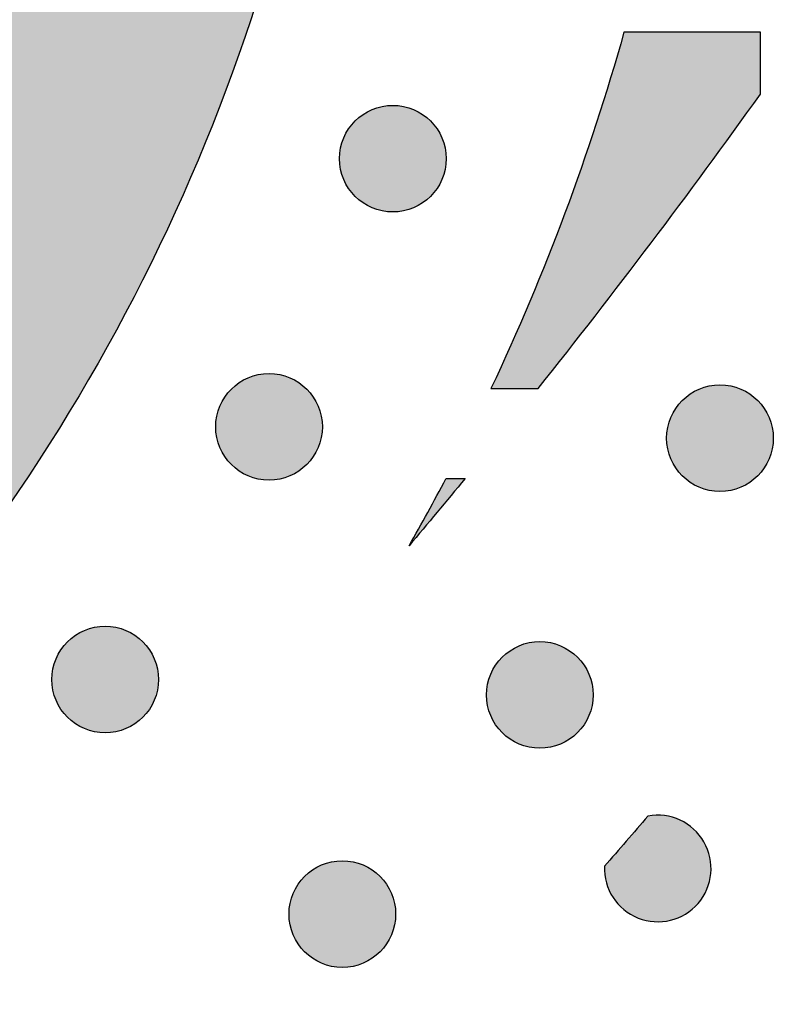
# Model space of a CAD drawing. Header units: millimetres. Extents: x -3873 to -97, y 912 to 4165.
# Tile 459 of 656: x -1486 to -1461, y 2739 to 2772. Entities that reach past the tile are written whole.
import ezdxf

# ---------------------------------------------------------------- set-up
doc = ezdxf.new("R2010")
doc.units = ezdxf.units.MM
doc.layers.add('pattern', color=7, linetype='Continuous', true_color=0x000000)

msp = doc.modelspace()

# ---------------------------------------------------------------- hatches: boundary and pattern name
at = {"layer": 'pattern'}
for points in [[(-1582.065, 2736.226), (-1587.821, 2751.251), (-1573.594, 2745.686), (-1571.085, 2744.751), (-1568.538, 2743.896), (-1565.957, 2743.121), (-1563.344, 2742.429), (-1560.705, 2741.821), (-1558.043, 2741.299), (-1555.362, 2740.865), (-1552.667, 2740.519), (-1549.962, 2740.262), (-1547.251, 2740.093), (-1544.539, 2740.014), (-1541.831, 2740.024), (-1539.13, 2740.123), (-1536.441, 2740.309), (-1533.768, 2740.581), (-1531.116, 2740.939), (-1530.121, 2741.099), (-1529.128, 2741.28), (-1528.135, 2741.48), (-1527.144, 2741.701), (-1526.155, 2741.941), (-1525.169, 2742.202), (-1524.186, 2742.483), (-1523.207, 2742.783), (-1522.233, 2743.104), (-1521.264, 2743.445), (-1520.301, 2743.805), (-1519.345, 2744.184), (-1518.395, 2744.583), (-1517.453, 2745.002), (-1516.52, 2745.439), (-1515.595, 2745.895), (-1514.679, 2746.369), (-1513.773, 2746.861), (-1512.878, 2747.371), (-1511.993, 2747.899), (-1511.12, 2748.444), (-1510.259, 2749.006), (-1509.41, 2749.584), (-1508.574, 2750.178), (-1507.751, 2750.787), (-1506.942, 2751.412), (-1506.147, 2752.051), (-1505.367, 2752.704), (-1504.602, 2753.371), (-1503.851, 2754.052), (-1503.116, 2754.745), (-1502.398, 2755.45), (-1501.692, 2756.169), (-1501, 2756.904), (-1500.319, 2757.654), (-1499.653, 2758.42), (-1498.999, 2759.2), (-1498.36, 2759.995), (-1497.736, 2760.804), (-1497.126, 2761.627), (-1496.533, 2762.463), (-1495.955, 2763.312), (-1495.393, 2764.173), (-1494.849, 2765.046), (-1494.321, 2765.931), (-1493.811, 2766.827), (-1493.319, 2767.732), (-1492.845, 2768.648), (-1492.389, 2769.573), (-1491.952, 2770.507), (-1491.534, 2771.449), (-1491.135, 2772.399), (-1490.755, 2773.356), (-1490.395, 2774.319), (-1490.055, 2775.287), (-1489.735, 2776.262), (-1489.434, 2777.24), (-1489.154, 2778.223), (-1488.893, 2779.209), (-1488.653, 2780.198), (-1488.432, 2781.189), (-1488.232, 2782.182), (-1488.052, 2783.176), (-1487.891, 2784.17), (-1487.534, 2786.823), (-1487.262, 2789.496), (-1487.076, 2792.185), (-1486.979, 2794.886), (-1486.969, 2797.594), (-1487.049, 2800.306), (-1487.217, 2803.016), (-1487.475, 2805.721), (-1487.822, 2808.416), (-1488.256, 2811.097), (-1488.778, 2813.759), (-1489.386, 2816.399), (-1490.079, 2819.011), (-1490.854, 2821.592), (-1491.71, 2824.139), (-1492.645, 2826.647), (-1498.212, 2840.874), (-1483.187, 2835.121), (-1482.522, 2833.594), (-1481.881, 2832.052), (-1481.267, 2830.496), (-1480.679, 2828.926), (-1480.119, 2827.343), (-1479.585, 2825.747), (-1479.079, 2824.139), (-1478.601, 2822.52), (-1478.151, 2820.891), (-1477.731, 2819.253), (-1477.339, 2817.605), (-1476.976, 2815.95), (-1476.643, 2814.287), (-1476.34, 2812.617), (-1476.066, 2810.942), (-1475.823, 2809.262), (-1475.609, 2807.578), (-1475.426, 2805.89), (-1475.274, 2804.201), (-1475.151, 2802.509), (-1475.059, 2800.817), (-1474.998, 2799.124), (-1474.967, 2797.433), (-1474.966, 2795.743), (-1474.995, 2794.055), (-1475.054, 2792.371), (-1475.142, 2790.691), (-1475.261, 2789.015), (-1475.409, 2787.345), (-1475.586, 2785.681), (-1475.792, 2784.025), (-1476.026, 2782.376), (-1476.224, 2781.15), (-1476.446, 2779.925), (-1476.693, 2778.701), (-1476.965, 2777.479), (-1477.261, 2776.259), (-1477.582, 2775.043), (-1477.928, 2773.832), (-1478.299, 2772.625), (-1478.694, 2771.424), (-1479.114, 2770.229), (-1479.558, 2769.042), (-1480.025, 2767.863), (-1480.517, 2766.692), (-1481.033, 2765.53), (-1481.571, 2764.379), (-1482.133, 2763.238), (-1482.718, 2762.109), (-1483.325, 2760.992), (-1483.954, 2759.888), (-1484.604, 2758.797), (-1485.276, 2757.721), (-1485.968, 2756.659), (-1486.68, 2755.612), (-1487.413, 2754.581), (-1488.164, 2753.567), (-1488.934, 2752.569), (-1489.722, 2751.589), (-1490.527, 2750.627), (-1491.349, 2749.683), (-1492.188, 2748.758), (-1493.042, 2747.852), (-1493.912, 2746.965), (-1494.798, 2746.096), (-1495.704, 2745.241), (-1496.629, 2744.403), (-1497.573, 2743.58), (-1498.535, 2742.775), (-1499.515, 2741.986), (-1500.512, 2741.216), (-1501.527, 2740.465), (-1502.557, 2739.733), (-1503.604, 2739.02), (-1504.666, 2738.328), (-1505.742, 2737.656), (-1506.833, 2737.005), (-1507.937, 2736.376), (-1509.054, 2735.769), (-1510.183, 2735.184), (-1511.323, 2734.622), (-1512.475, 2734.083), (-1513.636, 2733.568), (-1514.807, 2733.076), (-1515.986, 2732.607), (-1517.173, 2732.163), (-1518.368, 2731.744), (-1519.569, 2731.348), (-1520.776, 2730.978), (-1521.987, 2730.631), (-1523.203, 2730.31), (-1524.422, 2730.013), (-1525.644, 2729.742), (-1526.868, 2729.494), (-1528.094, 2729.272), (-1529.319, 2729.074), (-1530.968, 2728.839), (-1532.625, 2728.633), (-1534.288, 2728.456), (-1535.958, 2728.308), (-1537.634, 2728.189), (-1539.314, 2728.1), (-1540.999, 2728.04), (-1542.686, 2728.011), (-1544.376, 2728.012), (-1546.068, 2728.043), (-1547.76, 2728.104), (-1549.452, 2728.196), (-1551.144, 2728.318), (-1552.834, 2728.47), (-1554.521, 2728.653), (-1556.206, 2728.866), (-1557.886, 2729.109), (-1559.561, 2729.382), (-1561.23, 2729.686), (-1562.893, 2730.018), (-1564.549, 2730.381), (-1566.196, 2730.772), (-1567.835, 2731.193), (-1569.464, 2731.642), (-1571.083, 2732.12), (-1572.691, 2732.626), (-1574.287, 2733.159), (-1575.87, 2733.72), (-1577.44, 2734.307), (-1578.997, 2734.921), (-1580.539, 2735.561)], [(-1466.117, 2771.484), (-1466.56, 2769.965), (-1467.035, 2768.455), (-1467.542, 2766.954), (-1468.081, 2765.464), (-1468.65, 2763.986), (-1469.251, 2762.52), (-1469.881, 2761.068), (-1470.542, 2759.63), (-1468.975, 2759.63), (-1465.212, 2764.479), (-1461.576, 2769.423), (-1461.576, 2771.484)], [(-1475.063, 2766.024), (-1475.035, 2765.996), (-1475.006, 2765.969), (-1474.976, 2765.942), (-1474.945, 2765.916), (-1474.914, 2765.89), (-1474.881, 2765.865), (-1474.848, 2765.841), (-1474.814, 2765.816), (-1474.779, 2765.793), (-1474.743, 2765.77), (-1474.707, 2765.748), (-1474.669, 2765.727), (-1474.631, 2765.707), (-1474.593, 2765.687), (-1474.553, 2765.668), (-1474.513, 2765.65), (-1474.472, 2765.633), (-1474.431, 2765.617), (-1474.389, 2765.602), (-1474.347, 2765.588), (-1474.304, 2765.575), (-1474.26, 2765.563), (-1474.216, 2765.552), (-1474.172, 2765.542), (-1474.127, 2765.533), (-1474.082, 2765.525), (-1474.037, 2765.519), (-1473.992, 2765.514), (-1473.946, 2765.51), (-1473.9, 2765.507), (-1473.854, 2765.505), (-1473.808, 2765.504), (-1473.762, 2765.505), (-1473.717, 2765.507), (-1473.671, 2765.51), (-1473.625, 2765.514), (-1473.58, 2765.519), (-1473.534, 2765.526), (-1473.489, 2765.533), (-1473.445, 2765.542), (-1473.4, 2765.552), (-1473.357, 2765.563), (-1473.313, 2765.575), (-1473.27, 2765.588), (-1473.228, 2765.602), (-1473.186, 2765.617), (-1473.144, 2765.633), (-1473.104, 2765.65), (-1473.064, 2765.668), (-1473.024, 2765.687), (-1472.985, 2765.707), (-1472.947, 2765.727), (-1472.91, 2765.748), (-1472.874, 2765.77), (-1472.838, 2765.793), (-1472.803, 2765.817), (-1472.769, 2765.841), (-1472.736, 2765.865), (-1472.703, 2765.891), (-1472.672, 2765.916), (-1472.641, 2765.943), (-1472.611, 2765.969), (-1472.582, 2765.996), (-1472.554, 2766.024), (-1472.526, 2766.052), (-1472.499, 2766.081), (-1472.472, 2766.111), (-1472.446, 2766.142), (-1472.42, 2766.173), (-1472.395, 2766.206), (-1472.37, 2766.239), (-1472.346, 2766.273), (-1472.323, 2766.308), (-1472.3, 2766.344), (-1472.278, 2766.38), (-1472.257, 2766.418), (-1472.236, 2766.456), (-1472.217, 2766.494), (-1472.198, 2766.534), (-1472.18, 2766.574), (-1472.163, 2766.615), (-1472.147, 2766.656), (-1472.132, 2766.698), (-1472.118, 2766.74), (-1472.105, 2766.783), (-1472.093, 2766.827), (-1472.082, 2766.871), (-1472.072, 2766.915), (-1472.063, 2766.96), (-1472.055, 2767.005), (-1472.049, 2767.05), (-1472.044, 2767.095), (-1472.039, 2767.141), (-1472.037, 2767.187), (-1472.035, 2767.233), (-1472.034, 2767.279), (-1472.035, 2767.325), (-1472.037, 2767.37), (-1472.04, 2767.416), (-1472.044, 2767.462), (-1472.049, 2767.507), (-1472.055, 2767.553), (-1472.063, 2767.598), (-1472.072, 2767.642), (-1472.082, 2767.687), (-1472.093, 2767.73), (-1472.105, 2767.774), (-1472.118, 2767.817), (-1472.132, 2767.859), (-1472.147, 2767.901), (-1472.163, 2767.943), (-1472.18, 2767.983), (-1472.198, 2768.023), (-1472.217, 2768.063), (-1472.237, 2768.102), (-1472.257, 2768.14), (-1472.278, 2768.177), (-1472.3, 2768.213), (-1472.323, 2768.249), (-1472.347, 2768.284), (-1472.371, 2768.318), (-1472.395, 2768.351), (-1472.421, 2768.384), (-1472.446, 2768.415), (-1472.473, 2768.446), (-1472.499, 2768.476), (-1472.526, 2768.505), (-1472.554, 2768.533), (-1472.582, 2768.561), (-1472.611, 2768.588), (-1472.641, 2768.615), (-1472.672, 2768.641), (-1472.703, 2768.667), (-1472.736, 2768.692), (-1472.769, 2768.717), (-1472.803, 2768.741), (-1472.838, 2768.764), (-1472.874, 2768.787), (-1472.91, 2768.809), (-1472.948, 2768.83), (-1472.986, 2768.85), (-1473.024, 2768.87), (-1473.064, 2768.889), (-1473.104, 2768.907), (-1473.145, 2768.924), (-1473.186, 2768.94), (-1473.228, 2768.955), (-1473.27, 2768.969), (-1473.313, 2768.982), (-1473.357, 2768.994), (-1473.401, 2769.005), (-1473.445, 2769.015), (-1473.49, 2769.024), (-1473.535, 2769.032), (-1473.58, 2769.038), (-1473.625, 2769.043), (-1473.671, 2769.047), (-1473.717, 2769.05), (-1473.763, 2769.052), (-1473.809, 2769.053), (-1473.855, 2769.052), (-1473.9, 2769.05), (-1473.946, 2769.047), (-1473.992, 2769.043), (-1474.037, 2769.038), (-1474.083, 2769.032), (-1474.128, 2769.024), (-1474.172, 2769.015), (-1474.216, 2769.005), (-1474.26, 2768.994), (-1474.304, 2768.982), (-1474.347, 2768.969), (-1474.389, 2768.955), (-1474.431, 2768.94), (-1474.473, 2768.924), (-1474.513, 2768.907), (-1474.553, 2768.889), (-1474.593, 2768.87), (-1474.632, 2768.85), (-1474.67, 2768.83), (-1474.707, 2768.809), (-1474.743, 2768.787), (-1474.779, 2768.764), (-1474.814, 2768.74), (-1474.848, 2768.716), (-1474.881, 2768.692), (-1474.914, 2768.666), (-1474.945, 2768.641), (-1474.976, 2768.614), (-1475.006, 2768.588), (-1475.035, 2768.561), (-1475.063, 2768.533), (-1475.091, 2768.505), (-1475.118, 2768.476), (-1475.145, 2768.446), (-1475.171, 2768.415), (-1475.197, 2768.384), (-1475.222, 2768.351), (-1475.246, 2768.318), (-1475.271, 2768.284), (-1475.294, 2768.249), (-1475.317, 2768.213), (-1475.339, 2768.177), (-1475.36, 2768.139), (-1475.38, 2768.101), (-1475.4, 2768.063), (-1475.419, 2768.023), (-1475.437, 2767.983), (-1475.454, 2767.942), (-1475.47, 2767.901), (-1475.485, 2767.859), (-1475.499, 2767.817), (-1475.512, 2767.774), (-1475.524, 2767.73), (-1475.535, 2767.686), (-1475.545, 2767.642), (-1475.554, 2767.597), (-1475.562, 2767.552), (-1475.568, 2767.507), (-1475.573, 2767.462), (-1475.577, 2767.416), (-1475.58, 2767.37), (-1475.582, 2767.324), (-1475.583, 2767.278), (-1475.582, 2767.232), (-1475.58, 2767.187), (-1475.577, 2767.141), (-1475.573, 2767.095), (-1475.568, 2767.05), (-1475.561, 2767.004), (-1475.554, 2766.959), (-1475.545, 2766.915), (-1475.535, 2766.87), (-1475.524, 2766.827), (-1475.512, 2766.783), (-1475.499, 2766.74), (-1475.485, 2766.698), (-1475.47, 2766.656), (-1475.454, 2766.614), (-1475.437, 2766.574), (-1475.419, 2766.534), (-1475.4, 2766.494), (-1475.38, 2766.455), (-1475.36, 2766.417), (-1475.339, 2766.38), (-1475.316, 2766.344), (-1475.294, 2766.308), (-1475.27, 2766.273), (-1475.246, 2766.239), (-1475.222, 2766.206), (-1475.196, 2766.173), (-1475.171, 2766.142), (-1475.144, 2766.111), (-1475.118, 2766.081), (-1475.091, 2766.052)], [(-1479.181, 2757.1), (-1479.153, 2757.073), (-1479.124, 2757.046), (-1479.094, 2757.019), (-1479.063, 2756.993), (-1479.032, 2756.967), (-1478.999, 2756.942), (-1478.966, 2756.917), (-1478.932, 2756.893), (-1478.897, 2756.87), (-1478.861, 2756.847), (-1478.825, 2756.825), (-1478.787, 2756.804), (-1478.749, 2756.783), (-1478.711, 2756.764), (-1478.671, 2756.745), (-1478.631, 2756.727), (-1478.59, 2756.71), (-1478.549, 2756.694), (-1478.507, 2756.679), (-1478.465, 2756.664), (-1478.422, 2756.651), (-1478.378, 2756.639), (-1478.334, 2756.628), (-1478.29, 2756.618), (-1478.245, 2756.61), (-1478.2, 2756.602), (-1478.155, 2756.596), (-1478.11, 2756.59), (-1478.064, 2756.586), (-1478.018, 2756.583), (-1477.972, 2756.581), (-1477.926, 2756.581), (-1477.881, 2756.581), (-1477.835, 2756.583), (-1477.789, 2756.586), (-1477.743, 2756.59), (-1477.698, 2756.596), (-1477.653, 2756.602), (-1477.608, 2756.61), (-1477.563, 2756.619), (-1477.519, 2756.628), (-1477.475, 2756.639), (-1477.431, 2756.651), (-1477.388, 2756.665), (-1477.346, 2756.679), (-1477.304, 2756.694), (-1477.263, 2756.71), (-1477.222, 2756.727), (-1477.182, 2756.745), (-1477.142, 2756.764), (-1477.104, 2756.783), (-1477.066, 2756.804), (-1477.028, 2756.825), (-1476.992, 2756.847), (-1476.956, 2756.87), (-1476.921, 2756.893), (-1476.887, 2756.917), (-1476.854, 2756.942), (-1476.821, 2756.967), (-1476.79, 2756.993), (-1476.759, 2757.019), (-1476.729, 2757.046), (-1476.7, 2757.073), (-1476.672, 2757.101), (-1476.644, 2757.129), (-1476.617, 2757.158), (-1476.591, 2757.188), (-1476.564, 2757.218), (-1476.539, 2757.25), (-1476.513, 2757.283), (-1476.489, 2757.316), (-1476.465, 2757.35), (-1476.441, 2757.385), (-1476.418, 2757.421), (-1476.396, 2757.457), (-1476.375, 2757.494), (-1476.355, 2757.532), (-1476.335, 2757.571), (-1476.316, 2757.611), (-1476.298, 2757.651), (-1476.281, 2757.691), (-1476.265, 2757.733), (-1476.25, 2757.775), (-1476.236, 2757.817), (-1476.223, 2757.86), (-1476.211, 2757.904), (-1476.2, 2757.947), (-1476.19, 2757.992), (-1476.181, 2758.036), (-1476.174, 2758.081), (-1476.167, 2758.127), (-1476.162, 2758.172), (-1476.158, 2758.218), (-1476.155, 2758.264), (-1476.153, 2758.309), (-1476.152, 2758.355), (-1476.153, 2758.401), (-1476.155, 2758.447), (-1476.158, 2758.493), (-1476.162, 2758.539), (-1476.167, 2758.584), (-1476.174, 2758.629), (-1476.181, 2758.674), (-1476.19, 2758.719), (-1476.2, 2758.763), (-1476.211, 2758.807), (-1476.223, 2758.851), (-1476.236, 2758.894), (-1476.25, 2758.936), (-1476.265, 2758.978), (-1476.281, 2759.019), (-1476.298, 2759.06), (-1476.316, 2759.1), (-1476.335, 2759.14), (-1476.355, 2759.178), (-1476.375, 2759.216), (-1476.397, 2759.254), (-1476.419, 2759.29), (-1476.441, 2759.326), (-1476.465, 2759.361), (-1476.489, 2759.395), (-1476.513, 2759.428), (-1476.539, 2759.461), (-1476.564, 2759.492), (-1476.591, 2759.523), (-1476.617, 2759.553), (-1476.645, 2759.582), (-1476.672, 2759.61), (-1476.7, 2759.637), (-1476.729, 2759.665), (-1476.759, 2759.691), (-1476.79, 2759.718), (-1476.822, 2759.743), (-1476.854, 2759.769), (-1476.887, 2759.793), (-1476.921, 2759.817), (-1476.956, 2759.841), (-1476.992, 2759.863), (-1477.029, 2759.885), (-1477.066, 2759.907), (-1477.104, 2759.927), (-1477.143, 2759.947), (-1477.182, 2759.966), (-1477.222, 2759.984), (-1477.263, 2760.001), (-1477.304, 2760.017), (-1477.346, 2760.032), (-1477.389, 2760.046), (-1477.432, 2760.059), (-1477.475, 2760.071), (-1477.519, 2760.082), (-1477.563, 2760.092), (-1477.608, 2760.101), (-1477.653, 2760.108), (-1477.698, 2760.115), (-1477.744, 2760.12), (-1477.789, 2760.124), (-1477.835, 2760.127), (-1477.881, 2760.129), (-1477.927, 2760.129), (-1477.973, 2760.129), (-1478.019, 2760.127), (-1478.064, 2760.124), (-1478.11, 2760.12), (-1478.155, 2760.115), (-1478.201, 2760.108), (-1478.246, 2760.101), (-1478.29, 2760.092), (-1478.335, 2760.082), (-1478.379, 2760.071), (-1478.422, 2760.059), (-1478.465, 2760.046), (-1478.507, 2760.032), (-1478.549, 2760.017), (-1478.591, 2760.001), (-1478.631, 2759.983), (-1478.672, 2759.966), (-1478.711, 2759.947), (-1478.75, 2759.927), (-1478.788, 2759.907), (-1478.825, 2759.885), (-1478.861, 2759.863), (-1478.897, 2759.84), (-1478.932, 2759.817), (-1478.966, 2759.793), (-1479, 2759.768), (-1479.032, 2759.743), (-1479.064, 2759.717), (-1479.094, 2759.691), (-1479.124, 2759.664), (-1479.153, 2759.637), (-1479.181, 2759.61), (-1479.209, 2759.582), (-1479.236, 2759.553), (-1479.263, 2759.523), (-1479.289, 2759.492), (-1479.315, 2759.46), (-1479.34, 2759.428), (-1479.365, 2759.395), (-1479.389, 2759.36), (-1479.412, 2759.326), (-1479.435, 2759.29), (-1479.457, 2759.253), (-1479.478, 2759.216), (-1479.499, 2759.178), (-1479.518, 2759.139), (-1479.537, 2759.1), (-1479.555, 2759.06), (-1479.572, 2759.019), (-1479.588, 2758.978), (-1479.603, 2758.936), (-1479.617, 2758.893), (-1479.63, 2758.85), (-1479.642, 2758.807), (-1479.653, 2758.763), (-1479.663, 2758.719), (-1479.672, 2758.674), (-1479.68, 2758.629), (-1479.686, 2758.584), (-1479.691, 2758.538), (-1479.696, 2758.493), (-1479.699, 2758.447), (-1479.7, 2758.401), (-1479.701, 2758.355), (-1479.7, 2758.309), (-1479.699, 2758.263), (-1479.696, 2758.217), (-1479.691, 2758.172), (-1479.686, 2758.126), (-1479.68, 2758.081), (-1479.672, 2758.036), (-1479.663, 2757.991), (-1479.653, 2757.947), (-1479.642, 2757.903), (-1479.63, 2757.86), (-1479.617, 2757.817), (-1479.603, 2757.774), (-1479.588, 2757.732), (-1479.572, 2757.691), (-1479.555, 2757.65), (-1479.537, 2757.61), (-1479.518, 2757.571), (-1479.498, 2757.532), (-1479.478, 2757.494), (-1479.457, 2757.457), (-1479.435, 2757.42), (-1479.412, 2757.385), (-1479.389, 2757.35), (-1479.364, 2757.316), (-1479.34, 2757.282), (-1479.315, 2757.25), (-1479.289, 2757.218), (-1479.263, 2757.188), (-1479.236, 2757.158), (-1479.209, 2757.129)], [(-1464.176, 2756.723), (-1464.148, 2756.695), (-1464.119, 2756.668), (-1464.089, 2756.642), (-1464.058, 2756.615), (-1464.027, 2756.59), (-1463.994, 2756.564), (-1463.961, 2756.54), (-1463.927, 2756.516), (-1463.892, 2756.492), (-1463.856, 2756.469), (-1463.82, 2756.447), (-1463.783, 2756.426), (-1463.745, 2756.406), (-1463.706, 2756.386), (-1463.666, 2756.367), (-1463.626, 2756.349), (-1463.586, 2756.332), (-1463.544, 2756.316), (-1463.502, 2756.301), (-1463.46, 2756.287), (-1463.417, 2756.274), (-1463.373, 2756.262), (-1463.329, 2756.251), (-1463.285, 2756.241), (-1463.24, 2756.232), (-1463.195, 2756.225), (-1463.15, 2756.218), (-1463.105, 2756.213), (-1463.059, 2756.209), (-1463.013, 2756.206), (-1462.967, 2756.204), (-1462.922, 2756.203), (-1462.876, 2756.204), (-1462.83, 2756.206), (-1462.784, 2756.209), (-1462.738, 2756.213), (-1462.693, 2756.218), (-1462.648, 2756.225), (-1462.603, 2756.232), (-1462.558, 2756.241), (-1462.514, 2756.251), (-1462.47, 2756.262), (-1462.426, 2756.274), (-1462.383, 2756.287), (-1462.341, 2756.301), (-1462.299, 2756.316), (-1462.258, 2756.332), (-1462.217, 2756.349), (-1462.177, 2756.367), (-1462.137, 2756.386), (-1462.099, 2756.406), (-1462.061, 2756.426), (-1462.023, 2756.448), (-1461.987, 2756.47), (-1461.951, 2756.492), (-1461.916, 2756.516), (-1461.882, 2756.54), (-1461.849, 2756.564), (-1461.816, 2756.59), (-1461.785, 2756.615), (-1461.754, 2756.642), (-1461.724, 2756.668), (-1461.695, 2756.696), (-1461.667, 2756.723), (-1461.639, 2756.751), (-1461.612, 2756.78), (-1461.586, 2756.81), (-1461.559, 2756.841), (-1461.534, 2756.873), (-1461.508, 2756.905), (-1461.484, 2756.938), (-1461.46, 2756.972), (-1461.436, 2757.007), (-1461.413, 2757.043), (-1461.391, 2757.08), (-1461.37, 2757.117), (-1461.35, 2757.155), (-1461.33, 2757.194), (-1461.311, 2757.233), (-1461.293, 2757.273), (-1461.276, 2757.314), (-1461.26, 2757.355), (-1461.245, 2757.397), (-1461.231, 2757.44), (-1461.218, 2757.483), (-1461.206, 2757.526), (-1461.195, 2757.57), (-1461.185, 2757.614), (-1461.176, 2757.659), (-1461.169, 2757.704), (-1461.162, 2757.749), (-1461.157, 2757.795), (-1461.153, 2757.84), (-1461.15, 2757.886), (-1461.148, 2757.932), (-1461.147, 2757.978), (-1461.148, 2758.024), (-1461.15, 2758.07), (-1461.153, 2758.115), (-1461.157, 2758.161), (-1461.162, 2758.207), (-1461.169, 2758.252), (-1461.176, 2758.297), (-1461.185, 2758.341), (-1461.195, 2758.386), (-1461.206, 2758.43), (-1461.218, 2758.473), (-1461.231, 2758.516), (-1461.245, 2758.558), (-1461.26, 2758.6), (-1461.276, 2758.642), (-1461.293, 2758.683), (-1461.311, 2758.723), (-1461.33, 2758.762), (-1461.35, 2758.801), (-1461.37, 2758.839), (-1461.392, 2758.876), (-1461.414, 2758.913), (-1461.436, 2758.948), (-1461.46, 2758.983), (-1461.484, 2759.017), (-1461.508, 2759.051), (-1461.534, 2759.083), (-1461.559, 2759.115), (-1461.586, 2759.145), (-1461.612, 2759.175), (-1461.64, 2759.204), (-1461.667, 2759.232), (-1461.695, 2759.26), (-1461.724, 2759.287), (-1461.754, 2759.314), (-1461.785, 2759.34), (-1461.817, 2759.366), (-1461.849, 2759.391), (-1461.882, 2759.416), (-1461.916, 2759.44), (-1461.951, 2759.463), (-1461.987, 2759.486), (-1462.024, 2759.508), (-1462.061, 2759.529), (-1462.099, 2759.55), (-1462.138, 2759.569), (-1462.177, 2759.588), (-1462.217, 2759.606), (-1462.258, 2759.623), (-1462.299, 2759.639), (-1462.341, 2759.654), (-1462.384, 2759.668), (-1462.427, 2759.681), (-1462.47, 2759.694), (-1462.514, 2759.704), (-1462.558, 2759.714), (-1462.603, 2759.723), (-1462.648, 2759.731), (-1462.693, 2759.737), (-1462.739, 2759.742), (-1462.784, 2759.747), (-1462.83, 2759.75), (-1462.876, 2759.751), (-1462.922, 2759.752), (-1462.968, 2759.751), (-1463.014, 2759.75), (-1463.059, 2759.747), (-1463.105, 2759.742), (-1463.151, 2759.737), (-1463.196, 2759.731), (-1463.241, 2759.723), (-1463.285, 2759.714), (-1463.33, 2759.704), (-1463.374, 2759.693), (-1463.417, 2759.681), (-1463.46, 2759.668), (-1463.503, 2759.654), (-1463.544, 2759.639), (-1463.586, 2759.623), (-1463.627, 2759.606), (-1463.667, 2759.588), (-1463.706, 2759.569), (-1463.745, 2759.549), (-1463.783, 2759.529), (-1463.82, 2759.508), (-1463.857, 2759.486), (-1463.892, 2759.463), (-1463.927, 2759.44), (-1463.961, 2759.415), (-1463.995, 2759.391), (-1464.027, 2759.366), (-1464.059, 2759.34), (-1464.089, 2759.314), (-1464.119, 2759.287), (-1464.148, 2759.26), (-1464.176, 2759.232), (-1464.204, 2759.204), (-1464.231, 2759.175), (-1464.258, 2759.145), (-1464.284, 2759.114), (-1464.31, 2759.083), (-1464.335, 2759.05), (-1464.36, 2759.017), (-1464.384, 2758.983), (-1464.407, 2758.948), (-1464.43, 2758.912), (-1464.452, 2758.876), (-1464.473, 2758.839), (-1464.494, 2758.8), (-1464.513, 2758.762), (-1464.532, 2758.722), (-1464.55, 2758.682), (-1464.567, 2758.642), (-1464.583, 2758.6), (-1464.598, 2758.558), (-1464.612, 2758.516), (-1464.625, 2758.473), (-1464.638, 2758.429), (-1464.648, 2758.385), (-1464.658, 2758.341), (-1464.667, 2758.296), (-1464.675, 2758.251), (-1464.681, 2758.206), (-1464.686, 2758.161), (-1464.691, 2758.115), (-1464.694, 2758.069), (-1464.695, 2758.023), (-1464.696, 2757.978), (-1464.695, 2757.932), (-1464.694, 2757.886), (-1464.691, 2757.84), (-1464.686, 2757.794), (-1464.681, 2757.749), (-1464.675, 2757.704), (-1464.667, 2757.659), (-1464.658, 2757.614), (-1464.648, 2757.57), (-1464.637, 2757.526), (-1464.625, 2757.482), (-1464.612, 2757.439), (-1464.598, 2757.397), (-1464.583, 2757.355), (-1464.567, 2757.314), (-1464.55, 2757.273), (-1464.532, 2757.233), (-1464.513, 2757.193), (-1464.494, 2757.155), (-1464.473, 2757.117), (-1464.452, 2757.079), (-1464.43, 2757.043), (-1464.407, 2757.007), (-1464.384, 2756.972), (-1464.36, 2756.938), (-1464.335, 2756.905), (-1464.31, 2756.872), (-1464.284, 2756.841), (-1464.258, 2756.81), (-1464.231, 2756.78), (-1464.204, 2756.751)], [(-1471.406, 2756.63), (-1473.267, 2754.397), (-1472.041, 2756.63)], [(-1484.634, 2748.691), (-1484.606, 2748.664), (-1484.577, 2748.637), (-1484.547, 2748.61), (-1484.516, 2748.584), (-1484.484, 2748.558), (-1484.452, 2748.533), (-1484.419, 2748.508), (-1484.385, 2748.484), (-1484.35, 2748.461), (-1484.314, 2748.438), (-1484.277, 2748.416), (-1484.24, 2748.395), (-1484.202, 2748.374), (-1484.163, 2748.355), (-1484.124, 2748.336), (-1484.084, 2748.318), (-1484.043, 2748.301), (-1484.002, 2748.285), (-1483.96, 2748.27), (-1483.917, 2748.255), (-1483.874, 2748.242), (-1483.831, 2748.23), (-1483.787, 2748.219), (-1483.743, 2748.21), (-1483.698, 2748.201), (-1483.653, 2748.193), (-1483.608, 2748.187), (-1483.562, 2748.181), (-1483.517, 2748.177), (-1483.471, 2748.174), (-1483.425, 2748.172), (-1483.379, 2748.172), (-1483.333, 2748.172), (-1483.287, 2748.174), (-1483.242, 2748.177), (-1483.196, 2748.181), (-1483.151, 2748.187), (-1483.105, 2748.193), (-1483.06, 2748.201), (-1483.016, 2748.21), (-1482.971, 2748.219), (-1482.927, 2748.23), (-1482.884, 2748.242), (-1482.841, 2748.256), (-1482.799, 2748.27), (-1482.757, 2748.285), (-1482.715, 2748.301), (-1482.675, 2748.318), (-1482.634, 2748.336), (-1482.595, 2748.355), (-1482.556, 2748.374), (-1482.518, 2748.395), (-1482.481, 2748.416), (-1482.445, 2748.438), (-1482.409, 2748.461), (-1482.374, 2748.484), (-1482.34, 2748.508), (-1482.306, 2748.533), (-1482.274, 2748.558), (-1482.242, 2748.584), (-1482.212, 2748.61), (-1482.182, 2748.637), (-1482.153, 2748.664), (-1482.125, 2748.692), (-1482.097, 2748.72), (-1482.07, 2748.749), (-1482.043, 2748.779), (-1482.017, 2748.809), (-1481.991, 2748.841), (-1481.966, 2748.874), (-1481.941, 2748.907), (-1481.917, 2748.941), (-1481.894, 2748.976), (-1481.871, 2749.012), (-1481.849, 2749.048), (-1481.828, 2749.085), (-1481.807, 2749.123), (-1481.788, 2749.162), (-1481.769, 2749.202), (-1481.751, 2749.242), (-1481.734, 2749.282), (-1481.718, 2749.324), (-1481.703, 2749.366), (-1481.689, 2749.408), (-1481.676, 2749.451), (-1481.664, 2749.495), (-1481.653, 2749.538), (-1481.643, 2749.583), (-1481.634, 2749.627), (-1481.626, 2749.672), (-1481.62, 2749.718), (-1481.615, 2749.763), (-1481.61, 2749.809), (-1481.607, 2749.855), (-1481.606, 2749.9), (-1481.605, 2749.946), (-1481.606, 2749.992), (-1481.607, 2750.038), (-1481.61, 2750.084), (-1481.615, 2750.13), (-1481.62, 2750.175), (-1481.626, 2750.22), (-1481.634, 2750.265), (-1481.643, 2750.31), (-1481.653, 2750.354), (-1481.664, 2750.398), (-1481.676, 2750.442), (-1481.689, 2750.485), (-1481.703, 2750.527), (-1481.718, 2750.569), (-1481.734, 2750.61), (-1481.751, 2750.651), (-1481.769, 2750.691), (-1481.788, 2750.731), (-1481.808, 2750.769), (-1481.828, 2750.807), (-1481.849, 2750.845), (-1481.871, 2750.881), (-1481.894, 2750.917), (-1481.917, 2750.952), (-1481.942, 2750.986), (-1481.966, 2751.019), (-1481.991, 2751.052), (-1482.017, 2751.083), (-1482.043, 2751.114), (-1482.07, 2751.144), (-1482.097, 2751.173), (-1482.125, 2751.201), (-1482.153, 2751.228), (-1482.182, 2751.256), (-1482.212, 2751.282), (-1482.243, 2751.309), (-1482.274, 2751.334), (-1482.307, 2751.36), (-1482.34, 2751.384), (-1482.374, 2751.408), (-1482.409, 2751.432), (-1482.445, 2751.454), (-1482.481, 2751.476), (-1482.519, 2751.498), (-1482.557, 2751.518), (-1482.595, 2751.538), (-1482.635, 2751.557), (-1482.675, 2751.575), (-1482.716, 2751.592), (-1482.757, 2751.608), (-1482.799, 2751.623), (-1482.841, 2751.637), (-1482.884, 2751.65), (-1482.928, 2751.662), (-1482.972, 2751.673), (-1483.016, 2751.683), (-1483.061, 2751.692), (-1483.106, 2751.699), (-1483.151, 2751.706), (-1483.196, 2751.711), (-1483.242, 2751.715), (-1483.288, 2751.718), (-1483.334, 2751.72), (-1483.38, 2751.72), (-1483.425, 2751.72), (-1483.471, 2751.718), (-1483.517, 2751.715), (-1483.563, 2751.711), (-1483.608, 2751.706), (-1483.653, 2751.699), (-1483.698, 2751.692), (-1483.743, 2751.683), (-1483.787, 2751.673), (-1483.831, 2751.662), (-1483.875, 2751.65), (-1483.918, 2751.637), (-1483.96, 2751.623), (-1484.002, 2751.608), (-1484.043, 2751.592), (-1484.084, 2751.574), (-1484.124, 2751.557), (-1484.164, 2751.538), (-1484.202, 2751.518), (-1484.24, 2751.498), (-1484.278, 2751.476), (-1484.314, 2751.454), (-1484.35, 2751.431), (-1484.385, 2751.408), (-1484.419, 2751.384), (-1484.452, 2751.359), (-1484.485, 2751.334), (-1484.516, 2751.308), (-1484.547, 2751.282), (-1484.577, 2751.255), (-1484.606, 2751.228), (-1484.634, 2751.201), (-1484.662, 2751.173), (-1484.689, 2751.144), (-1484.715, 2751.114), (-1484.742, 2751.083), (-1484.767, 2751.051), (-1484.793, 2751.019), (-1484.817, 2750.986), (-1484.841, 2750.951), (-1484.865, 2750.917), (-1484.888, 2750.881), (-1484.91, 2750.844), (-1484.931, 2750.807), (-1484.951, 2750.769), (-1484.971, 2750.73), (-1484.99, 2750.691), (-1485.008, 2750.651), (-1485.025, 2750.61), (-1485.041, 2750.569), (-1485.056, 2750.527), (-1485.07, 2750.484), (-1485.083, 2750.441), (-1485.095, 2750.398), (-1485.106, 2750.354), (-1485.116, 2750.31), (-1485.125, 2750.265), (-1485.132, 2750.22), (-1485.139, 2750.175), (-1485.144, 2750.129), (-1485.148, 2750.084), (-1485.151, 2750.038), (-1485.153, 2749.992), (-1485.154, 2749.946), (-1485.153, 2749.9), (-1485.151, 2749.854), (-1485.148, 2749.808), (-1485.144, 2749.763), (-1485.139, 2749.717), (-1485.132, 2749.672), (-1485.125, 2749.627), (-1485.116, 2749.582), (-1485.106, 2749.538), (-1485.095, 2749.494), (-1485.083, 2749.451), (-1485.07, 2749.408), (-1485.056, 2749.365), (-1485.041, 2749.323), (-1485.025, 2749.282), (-1485.008, 2749.241), (-1484.99, 2749.201), (-1484.971, 2749.162), (-1484.951, 2749.123), (-1484.931, 2749.085), (-1484.909, 2749.048), (-1484.887, 2749.011), (-1484.865, 2748.976), (-1484.841, 2748.941), (-1484.817, 2748.907), (-1484.793, 2748.873), (-1484.767, 2748.841), (-1484.742, 2748.809), (-1484.715, 2748.779), (-1484.689, 2748.749), (-1484.661, 2748.72)], [(-1470.172, 2748.181), (-1470.144, 2748.153), (-1470.115, 2748.126), (-1470.085, 2748.099), (-1470.054, 2748.073), (-1470.022, 2748.047), (-1469.99, 2748.022), (-1469.957, 2747.997), (-1469.923, 2747.973), (-1469.888, 2747.95), (-1469.852, 2747.927), (-1469.815, 2747.905), (-1469.778, 2747.884), (-1469.74, 2747.863), (-1469.701, 2747.844), (-1469.662, 2747.825), (-1469.622, 2747.807), (-1469.581, 2747.79), (-1469.54, 2747.774), (-1469.498, 2747.759), (-1469.455, 2747.745), (-1469.412, 2747.732), (-1469.369, 2747.72), (-1469.325, 2747.709), (-1469.281, 2747.699), (-1469.236, 2747.69), (-1469.191, 2747.682), (-1469.146, 2747.676), (-1469.1, 2747.671), (-1469.055, 2747.666), (-1469.009, 2747.663), (-1468.963, 2747.662), (-1468.917, 2747.661), (-1468.871, 2747.662), (-1468.825, 2747.663), (-1468.78, 2747.666), (-1468.734, 2747.671), (-1468.688, 2747.676), (-1468.643, 2747.682), (-1468.598, 2747.69), (-1468.554, 2747.699), (-1468.509, 2747.709), (-1468.465, 2747.72), (-1468.422, 2747.732), (-1468.379, 2747.745), (-1468.336, 2747.759), (-1468.295, 2747.774), (-1468.253, 2747.79), (-1468.212, 2747.807), (-1468.172, 2747.825), (-1468.133, 2747.844), (-1468.094, 2747.864), (-1468.056, 2747.884), (-1468.019, 2747.905), (-1467.982, 2747.927), (-1467.947, 2747.95), (-1467.912, 2747.974), (-1467.878, 2747.998), (-1467.844, 2748.022), (-1467.812, 2748.047), (-1467.78, 2748.073), (-1467.75, 2748.099), (-1467.72, 2748.126), (-1467.691, 2748.153), (-1467.663, 2748.181), (-1467.635, 2748.209), (-1467.608, 2748.238), (-1467.581, 2748.268), (-1467.555, 2748.299), (-1467.529, 2748.33), (-1467.504, 2748.363), (-1467.479, 2748.396), (-1467.455, 2748.43), (-1467.432, 2748.465), (-1467.409, 2748.501), (-1467.387, 2748.537), (-1467.366, 2748.575), (-1467.345, 2748.613), (-1467.326, 2748.651), (-1467.307, 2748.691), (-1467.289, 2748.731), (-1467.272, 2748.772), (-1467.256, 2748.813), (-1467.241, 2748.855), (-1467.227, 2748.897), (-1467.213, 2748.94), (-1467.201, 2748.984), (-1467.19, 2749.028), (-1467.181, 2749.072), (-1467.172, 2749.117), (-1467.164, 2749.162), (-1467.158, 2749.207), (-1467.152, 2749.252), (-1467.148, 2749.298), (-1467.145, 2749.344), (-1467.144, 2749.39), (-1467.143, 2749.436), (-1467.144, 2749.481), (-1467.145, 2749.527), (-1467.148, 2749.573), (-1467.152, 2749.619), (-1467.158, 2749.664), (-1467.164, 2749.71), (-1467.172, 2749.754), (-1467.181, 2749.799), (-1467.191, 2749.843), (-1467.201, 2749.887), (-1467.214, 2749.931), (-1467.227, 2749.974), (-1467.241, 2750.016), (-1467.256, 2750.058), (-1467.272, 2750.1), (-1467.289, 2750.14), (-1467.307, 2750.18), (-1467.326, 2750.22), (-1467.345, 2750.259), (-1467.366, 2750.297), (-1467.387, 2750.334), (-1467.409, 2750.37), (-1467.432, 2750.406), (-1467.455, 2750.441), (-1467.479, 2750.475), (-1467.504, 2750.508), (-1467.529, 2750.541), (-1467.555, 2750.572), (-1467.581, 2750.603), (-1467.608, 2750.633), (-1467.635, 2750.662), (-1467.663, 2750.69), (-1467.691, 2750.718), (-1467.72, 2750.745), (-1467.75, 2750.772), (-1467.781, 2750.798), (-1467.812, 2750.824), (-1467.845, 2750.849), (-1467.878, 2750.873), (-1467.912, 2750.897), (-1467.947, 2750.921), (-1467.983, 2750.944), (-1468.019, 2750.966), (-1468.056, 2750.987), (-1468.094, 2751.007), (-1468.133, 2751.027), (-1468.173, 2751.046), (-1468.213, 2751.064), (-1468.253, 2751.081), (-1468.295, 2751.097), (-1468.337, 2751.112), (-1468.379, 2751.126), (-1468.422, 2751.139), (-1468.466, 2751.151), (-1468.51, 2751.162), (-1468.554, 2751.172), (-1468.598, 2751.181), (-1468.643, 2751.188), (-1468.689, 2751.195), (-1468.734, 2751.2), (-1468.78, 2751.204), (-1468.826, 2751.207), (-1468.871, 2751.209), (-1468.917, 2751.21), (-1468.963, 2751.209), (-1469.009, 2751.207), (-1469.055, 2751.204), (-1469.101, 2751.2), (-1469.146, 2751.195), (-1469.191, 2751.188), (-1469.236, 2751.181), (-1469.281, 2751.172), (-1469.325, 2751.162), (-1469.369, 2751.151), (-1469.413, 2751.139), (-1469.456, 2751.126), (-1469.498, 2751.112), (-1469.54, 2751.097), (-1469.581, 2751.081), (-1469.622, 2751.064), (-1469.662, 2751.046), (-1469.702, 2751.027), (-1469.74, 2751.007), (-1469.778, 2750.987), (-1469.816, 2750.965), (-1469.852, 2750.943), (-1469.888, 2750.921), (-1469.923, 2750.897), (-1469.957, 2750.873), (-1469.99, 2750.849), (-1470.023, 2750.823), (-1470.054, 2750.798), (-1470.085, 2750.771), (-1470.115, 2750.745), (-1470.144, 2750.717), (-1470.172, 2750.69), (-1470.2, 2750.662), (-1470.227, 2750.633), (-1470.253, 2750.603), (-1470.28, 2750.572), (-1470.305, 2750.541), (-1470.331, 2750.508), (-1470.355, 2750.475), (-1470.379, 2750.441), (-1470.403, 2750.406), (-1470.425, 2750.37), (-1470.447, 2750.334), (-1470.469, 2750.296), (-1470.489, 2750.258), (-1470.509, 2750.22), (-1470.528, 2750.18), (-1470.546, 2750.14), (-1470.563, 2750.099), (-1470.579, 2750.058), (-1470.594, 2750.016), (-1470.608, 2749.973), (-1470.621, 2749.931), (-1470.633, 2749.887), (-1470.644, 2749.843), (-1470.654, 2749.799), (-1470.663, 2749.754), (-1470.67, 2749.709), (-1470.677, 2749.664), (-1470.682, 2749.619), (-1470.686, 2749.573), (-1470.689, 2749.527), (-1470.691, 2749.481), (-1470.692, 2749.435), (-1470.691, 2749.389), (-1470.689, 2749.343), (-1470.686, 2749.298), (-1470.682, 2749.252), (-1470.677, 2749.207), (-1470.67, 2749.161), (-1470.663, 2749.116), (-1470.654, 2749.072), (-1470.644, 2749.027), (-1470.633, 2748.984), (-1470.621, 2748.94), (-1470.608, 2748.897), (-1470.594, 2748.855), (-1470.579, 2748.813), (-1470.563, 2748.771), (-1470.546, 2748.731), (-1470.528, 2748.69), (-1470.509, 2748.651), (-1470.489, 2748.612), (-1470.469, 2748.574), (-1470.447, 2748.537), (-1470.425, 2748.501), (-1470.403, 2748.465), (-1470.379, 2748.43), (-1470.355, 2748.396), (-1470.33, 2748.363), (-1470.305, 2748.33), (-1470.279, 2748.298), (-1470.253, 2748.268), (-1470.226, 2748.238), (-1470.199, 2748.209)], [(-1466.766, 2743.732), (-1466.767, 2743.7), (-1466.768, 2743.668), (-1466.767, 2743.635), (-1466.767, 2743.603), (-1466.765, 2743.57), (-1466.763, 2743.537), (-1466.761, 2743.504), (-1466.758, 2743.47), (-1466.754, 2743.437), (-1466.749, 2743.404), (-1466.744, 2743.37), (-1466.738, 2743.337), (-1466.732, 2743.303), (-1466.725, 2743.27), (-1466.717, 2743.237), (-1466.708, 2743.203), (-1466.699, 2743.17), (-1466.689, 2743.137), (-1466.679, 2743.104), (-1466.667, 2743.071), (-1466.656, 2743.038), (-1466.643, 2743.005), (-1466.63, 2742.973), (-1466.616, 2742.941), (-1466.601, 2742.909), (-1466.586, 2742.877), (-1466.57, 2742.845), (-1466.554, 2742.814), (-1466.537, 2742.783), (-1466.519, 2742.753), (-1466.501, 2742.722), (-1466.482, 2742.693), (-1466.462, 2742.663), (-1466.442, 2742.634), (-1466.421, 2742.605), (-1466.4, 2742.577), (-1466.378, 2742.549), (-1466.356, 2742.522), (-1466.333, 2742.495), (-1466.31, 2742.469), (-1466.286, 2742.443), (-1466.262, 2742.418), (-1466.237, 2742.393), (-1466.212, 2742.369), (-1466.186, 2742.345), (-1466.16, 2742.322), (-1466.134, 2742.3), (-1466.107, 2742.278), (-1466.08, 2742.256), (-1466.053, 2742.236), (-1466.025, 2742.215), (-1465.998, 2742.196), (-1465.969, 2742.177), (-1465.941, 2742.159), (-1465.912, 2742.141), (-1465.884, 2742.124), (-1465.855, 2742.107), (-1465.825, 2742.092), (-1465.796, 2742.076), (-1465.767, 2742.062), (-1465.737, 2742.048), (-1465.707, 2742.034), (-1465.678, 2742.022), (-1465.648, 2742.009), (-1465.618, 2741.998), (-1465.587, 2741.987), (-1465.557, 2741.976), (-1465.525, 2741.966), (-1465.494, 2741.956), (-1465.462, 2741.947), (-1465.43, 2741.939), (-1465.398, 2741.931), (-1465.365, 2741.924), (-1465.332, 2741.917), (-1465.299, 2741.911), (-1465.265, 2741.905), (-1465.231, 2741.9), (-1465.198, 2741.896), (-1465.163, 2741.893), (-1465.129, 2741.89), (-1465.095, 2741.887), (-1465.06, 2741.886), (-1465.025, 2741.885), (-1464.991, 2741.884), (-1464.956, 2741.885), (-1464.921, 2741.886), (-1464.886, 2741.888), (-1464.851, 2741.89), (-1464.816, 2741.893), (-1464.781, 2741.897), (-1464.746, 2741.902), (-1464.711, 2741.907), (-1464.676, 2741.913), (-1464.641, 2741.92), (-1464.607, 2741.927), (-1464.572, 2741.935), (-1464.538, 2741.944), (-1464.504, 2741.953), (-1464.47, 2741.963), (-1464.436, 2741.974), (-1464.403, 2741.985), (-1464.37, 2741.997), (-1464.337, 2742.01), (-1464.305, 2742.024), (-1464.272, 2742.037), (-1464.24, 2742.052), (-1464.209, 2742.067), (-1464.178, 2742.083), (-1464.147, 2742.099), (-1464.117, 2742.116), (-1464.087, 2742.133), (-1464.057, 2742.151), (-1464.028, 2742.17), (-1464, 2742.189), (-1463.971, 2742.208), (-1463.944, 2742.228), (-1463.917, 2742.248), (-1463.89, 2742.269), (-1463.864, 2742.29), (-1463.838, 2742.312), (-1463.813, 2742.334), (-1463.788, 2742.356), (-1463.764, 2742.379), (-1463.741, 2742.402), (-1463.718, 2742.425), (-1463.695, 2742.449), (-1463.674, 2742.473), (-1463.652, 2742.497), (-1463.631, 2742.521), (-1463.611, 2742.546), (-1463.591, 2742.572), (-1463.571, 2742.598), (-1463.552, 2742.625), (-1463.532, 2742.652), (-1463.514, 2742.679), (-1463.496, 2742.707), (-1463.478, 2742.736), (-1463.461, 2742.765), (-1463.444, 2742.794), (-1463.428, 2742.824), (-1463.412, 2742.854), (-1463.397, 2742.885), (-1463.382, 2742.916), (-1463.368, 2742.947), (-1463.354, 2742.979), (-1463.342, 2743.011), (-1463.329, 2743.043), (-1463.317, 2743.076), (-1463.306, 2743.109), (-1463.296, 2743.142), (-1463.286, 2743.176), (-1463.277, 2743.21), (-1463.268, 2743.244), (-1463.26, 2743.278), (-1463.253, 2743.313), (-1463.247, 2743.348), (-1463.241, 2743.382), (-1463.236, 2743.417), (-1463.231, 2743.452), (-1463.227, 2743.488), (-1463.224, 2743.523), (-1463.222, 2743.558), (-1463.22, 2743.593), (-1463.219, 2743.629), (-1463.219, 2743.664), (-1463.219, 2743.699), (-1463.221, 2743.734), (-1463.222, 2743.77), (-1463.225, 2743.805), (-1463.228, 2743.839), (-1463.232, 2743.874), (-1463.237, 2743.909), (-1463.242, 2743.943), (-1463.248, 2743.977), (-1463.254, 2744.011), (-1463.262, 2744.045), (-1463.269, 2744.079), (-1463.278, 2744.112), (-1463.287, 2744.145), (-1463.297, 2744.178), (-1463.307, 2744.21), (-1463.318, 2744.242), (-1463.329, 2744.274), (-1463.341, 2744.305), (-1463.353, 2744.336), (-1463.366, 2744.367), (-1463.38, 2744.397), (-1463.394, 2744.427), (-1463.408, 2744.456), (-1463.423, 2744.485), (-1463.438, 2744.513), (-1463.454, 2744.541), (-1463.471, 2744.569), (-1463.487, 2744.597), (-1463.505, 2744.624), (-1463.523, 2744.652), (-1463.542, 2744.679), (-1463.561, 2744.706), (-1463.581, 2744.732), (-1463.601, 2744.759), (-1463.622, 2744.785), (-1463.644, 2744.81), (-1463.666, 2744.836), (-1463.689, 2744.861), (-1463.712, 2744.886), (-1463.736, 2744.91), (-1463.76, 2744.935), (-1463.785, 2744.958), (-1463.811, 2744.981), (-1463.837, 2745.004), (-1463.863, 2745.027), (-1463.891, 2745.049), (-1463.918, 2745.07), (-1463.946, 2745.091), (-1463.975, 2745.111), (-1464.004, 2745.131), (-1464.033, 2745.151), (-1464.063, 2745.169), (-1464.093, 2745.188), (-1464.123, 2745.205), (-1464.154, 2745.222), (-1464.186, 2745.239), (-1464.217, 2745.254), (-1464.249, 2745.269), (-1464.282, 2745.284), (-1464.314, 2745.298), (-1464.347, 2745.311), (-1464.38, 2745.324), (-1464.413, 2745.335), (-1464.447, 2745.347), (-1464.48, 2745.357), (-1464.514, 2745.367), (-1464.548, 2745.376), (-1464.582, 2745.385), (-1464.616, 2745.392), (-1464.65, 2745.399), (-1464.684, 2745.406), (-1464.719, 2745.412), (-1464.753, 2745.417), (-1464.787, 2745.421), (-1464.821, 2745.425), (-1464.855, 2745.428), (-1464.89, 2745.43), (-1464.924, 2745.432), (-1464.958, 2745.433), (-1464.991, 2745.433), (-1465.025, 2745.433), (-1465.059, 2745.432), (-1465.092, 2745.43), (-1465.125, 2745.428), (-1465.158, 2745.425), (-1465.191, 2745.422), (-1465.223, 2745.418), (-1465.255, 2745.414), (-1465.287, 2745.408), (-1465.319, 2745.403)], [(-1476.743, 2740.885), (-1476.715, 2740.858), (-1476.686, 2740.831), (-1476.656, 2740.804), (-1476.625, 2740.778), (-1476.593, 2740.752), (-1476.561, 2740.727), (-1476.528, 2740.702), (-1476.493, 2740.678), (-1476.459, 2740.655), (-1476.423, 2740.632), (-1476.386, 2740.61), (-1476.349, 2740.589), (-1476.311, 2740.568), (-1476.272, 2740.548), (-1476.233, 2740.53), (-1476.193, 2740.512), (-1476.152, 2740.495), (-1476.111, 2740.479), (-1476.069, 2740.463), (-1476.026, 2740.449), (-1475.983, 2740.436), (-1475.94, 2740.424), (-1475.896, 2740.413), (-1475.852, 2740.403), (-1475.807, 2740.395), (-1475.762, 2740.387), (-1475.717, 2740.381), (-1475.671, 2740.375), (-1475.626, 2740.371), (-1475.58, 2740.368), (-1475.534, 2740.366), (-1475.488, 2740.366), (-1475.442, 2740.366), (-1475.396, 2740.368), (-1475.35, 2740.371), (-1475.305, 2740.375), (-1475.259, 2740.381), (-1475.214, 2740.387), (-1475.169, 2740.395), (-1475.124, 2740.403), (-1475.08, 2740.413), (-1475.036, 2740.424), (-1474.993, 2740.436), (-1474.95, 2740.449), (-1474.907, 2740.464), (-1474.865, 2740.479), (-1474.824, 2740.495), (-1474.783, 2740.512), (-1474.743, 2740.53), (-1474.704, 2740.549), (-1474.665, 2740.568), (-1474.627, 2740.589), (-1474.59, 2740.61), (-1474.553, 2740.632), (-1474.518, 2740.655), (-1474.483, 2740.678), (-1474.449, 2740.702), (-1474.415, 2740.727), (-1474.383, 2740.752), (-1474.351, 2740.778), (-1474.321, 2740.804), (-1474.291, 2740.831), (-1474.262, 2740.858), (-1474.233, 2740.886), (-1474.206, 2740.914), (-1474.179, 2740.943), (-1474.152, 2740.973), (-1474.126, 2741.003), (-1474.1, 2741.035), (-1474.075, 2741.067), (-1474.05, 2741.101), (-1474.026, 2741.135), (-1474.003, 2741.17), (-1473.98, 2741.205), (-1473.958, 2741.242), (-1473.937, 2741.279), (-1473.916, 2741.317), (-1473.897, 2741.356), (-1473.878, 2741.395), (-1473.86, 2741.435), (-1473.843, 2741.476), (-1473.827, 2741.518), (-1473.812, 2741.56), (-1473.797, 2741.602), (-1473.784, 2741.645), (-1473.772, 2741.688), (-1473.761, 2741.732), (-1473.752, 2741.777), (-1473.743, 2741.821), (-1473.735, 2741.866), (-1473.729, 2741.911), (-1473.723, 2741.957), (-1473.719, 2742.003), (-1473.716, 2742.048), (-1473.715, 2742.094), (-1473.714, 2742.14), (-1473.715, 2742.186), (-1473.716, 2742.232), (-1473.719, 2742.278), (-1473.723, 2742.323), (-1473.729, 2742.369), (-1473.735, 2742.414), (-1473.743, 2742.459), (-1473.752, 2742.504), (-1473.761, 2742.548), (-1473.772, 2742.592), (-1473.784, 2742.635), (-1473.798, 2742.678), (-1473.812, 2742.721), (-1473.827, 2742.763), (-1473.843, 2742.804), (-1473.86, 2742.845), (-1473.878, 2742.885), (-1473.897, 2742.924), (-1473.916, 2742.963), (-1473.937, 2743.001), (-1473.958, 2743.038), (-1473.98, 2743.075), (-1474.003, 2743.111), (-1474.026, 2743.146), (-1474.05, 2743.18), (-1474.075, 2743.213), (-1474.1, 2743.245), (-1474.126, 2743.277), (-1474.152, 2743.308), (-1474.179, 2743.338), (-1474.206, 2743.367), (-1474.234, 2743.395), (-1474.262, 2743.422), (-1474.291, 2743.449), (-1474.321, 2743.476), (-1474.352, 2743.502), (-1474.383, 2743.528), (-1474.416, 2743.553), (-1474.449, 2743.578), (-1474.483, 2743.602), (-1474.518, 2743.626), (-1474.554, 2743.648), (-1474.59, 2743.67), (-1474.627, 2743.692), (-1474.665, 2743.712), (-1474.704, 2743.732), (-1474.744, 2743.751), (-1474.784, 2743.768), (-1474.824, 2743.786), (-1474.866, 2743.802), (-1474.908, 2743.817), (-1474.95, 2743.831), (-1474.993, 2743.844), (-1475.037, 2743.856), (-1475.08, 2743.867), (-1475.125, 2743.877), (-1475.169, 2743.885), (-1475.214, 2743.893), (-1475.26, 2743.9), (-1475.305, 2743.905), (-1475.351, 2743.909), (-1475.397, 2743.912), (-1475.442, 2743.914), (-1475.488, 2743.914), (-1475.534, 2743.914), (-1475.58, 2743.912), (-1475.626, 2743.909), (-1475.672, 2743.905), (-1475.717, 2743.9), (-1475.762, 2743.893), (-1475.807, 2743.885), (-1475.852, 2743.877), (-1475.896, 2743.867), (-1475.94, 2743.856), (-1475.984, 2743.844), (-1476.027, 2743.831), (-1476.069, 2743.817), (-1476.111, 2743.801), (-1476.152, 2743.785), (-1476.193, 2743.768), (-1476.233, 2743.75), (-1476.273, 2743.732), (-1476.311, 2743.712), (-1476.349, 2743.691), (-1476.387, 2743.67), (-1476.423, 2743.648), (-1476.459, 2743.625), (-1476.494, 2743.602), (-1476.528, 2743.578), (-1476.561, 2743.553), (-1476.594, 2743.528), (-1476.625, 2743.502), (-1476.656, 2743.476), (-1476.686, 2743.449), (-1476.715, 2743.422), (-1476.743, 2743.395), (-1476.77, 2743.366), (-1476.798, 2743.337), (-1476.824, 2743.308), (-1476.851, 2743.277), (-1476.876, 2743.245), (-1476.902, 2743.213), (-1476.926, 2743.179), (-1476.95, 2743.145), (-1476.974, 2743.11), (-1476.996, 2743.075), (-1477.018, 2743.038), (-1477.04, 2743.001), (-1477.06, 2742.963), (-1477.08, 2742.924), (-1477.099, 2742.885), (-1477.117, 2742.845), (-1477.134, 2742.804), (-1477.15, 2742.763), (-1477.165, 2742.721), (-1477.179, 2742.678), (-1477.192, 2742.635), (-1477.204, 2742.592), (-1477.215, 2742.548), (-1477.225, 2742.503), (-1477.234, 2742.459), (-1477.241, 2742.414), (-1477.248, 2742.369), (-1477.253, 2742.323), (-1477.257, 2742.278), (-1477.26, 2742.232), (-1477.262, 2742.186), (-1477.263, 2742.14), (-1477.262, 2742.094), (-1477.26, 2742.048), (-1477.257, 2742.002), (-1477.253, 2741.957), (-1477.248, 2741.911), (-1477.241, 2741.866), (-1477.234, 2741.821), (-1477.225, 2741.776), (-1477.215, 2741.732), (-1477.204, 2741.688), (-1477.192, 2741.645), (-1477.179, 2741.602), (-1477.165, 2741.559), (-1477.15, 2741.517), (-1477.134, 2741.476), (-1477.116, 2741.435), (-1477.099, 2741.395), (-1477.08, 2741.356), (-1477.06, 2741.317), (-1477.04, 2741.279), (-1477.018, 2741.242), (-1476.996, 2741.205), (-1476.974, 2741.169), (-1476.95, 2741.135), (-1476.926, 2741.1), (-1476.901, 2741.067), (-1476.876, 2741.035), (-1476.85, 2741.003), (-1476.824, 2740.972), (-1476.797, 2740.943), (-1476.77, 2740.913)]]:
    msp.add_hatch(color=256, dxfattribs=at).paths.add_polyline_path(points, flags=0)

# ---------------------------------------------------------------- linework, layer by layer
for p, q in [((-1470.542, 2759.63), (-1468.975, 2759.63)), ((-1472.041, 2756.63), (-1471.406, 2756.63))]:
    msp.add_line(p, q, dxfattribs=at)
msp.add_lwpolyline([(-1461.576, 2769.423), (-1461.576, 2771.484), (-1466.117, 2771.484)], dxfattribs=at)
for centre in [(-1473.808, 2767.279), (-1477.927, 2758.355), (-1462.922, 2757.978), (-1483.379, 2749.946), (-1468.917, 2749.435), (-1475.488, 2742.14)]:
    msp.add_circle(centre, 1.774, dxfattribs=at)
at = {"layer": 'pattern', "extrusion": (0, 0, -1)}
for centre, radius, start, end in [((1538.827, 2791.873), 63.514, 188.59942, 224.99533), ((1538.827, 2791.873), 75.514, 195.66455, 205.27567), ((1655.178, 2908), 238.086, 219.47776, 220.1773), ((1655.008, 2908.265), 250.012, 220.64868, 221.15516)]:
    msp.add_arc(centre, radius, start, end, dxfattribs=at)
at = {"layer": 'pattern'}
for centre, radius, start, end in [((-1655.18, 2908.002), 238.09, 321.45153, 324.40542), ((-1538.827, 2791.873), 75.515, 330.2466, 332.17929), ((-1464.993, 2743.659), 1.774, 177.6186, 100.5776)]:
    msp.add_arc(centre, radius, start, end, dxfattribs=at)

doc.saveas('drawing.dxf')
